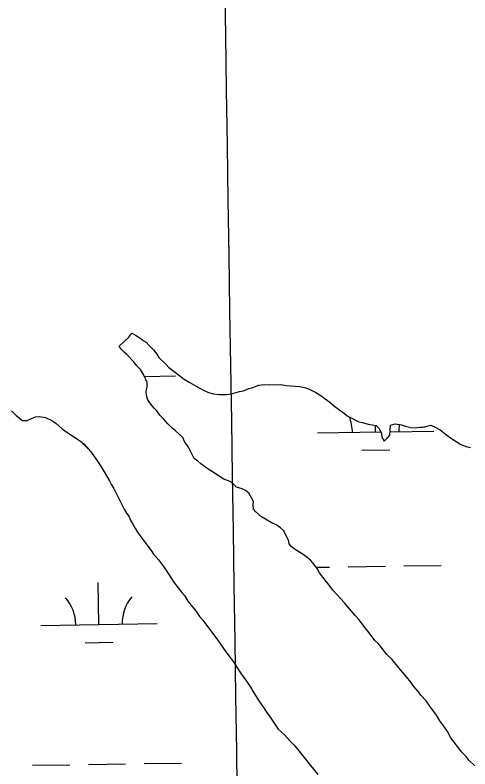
# Model space of a CAD drawing. Extents: x 3807117 to 3845308, y 337856 to 363736.
# Drawn here: x 3837499 to 3837890, y 356776 to 357424 of the extents above; entities that cross this region are included whole.
import ezdxf

# ---------------------------------------------------------------- set-up
doc = ezdxf.new("R2010")
doc.units = 0
for name, color, linetype in [('V-GRID-MAJR', 7, 'Continuous'), ('V-TOPO-SHOR', 7, 'Continuous'), ('V-WETL-SWMP', 7, 'Continuous')]:
    doc.layers.add(name, color=color, linetype=linetype)

msp = doc.modelspace()

# ---------------------------------------------------------------- linework, layer by layer
at = {"layer": 'V-GRID-MAJR'}
msp.add_spline([(3837889.566, 343678.793), (3837797.038, 349736.957), (3837704.481, 355797.04600000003), (3837611.924, 361857.135), (3837611.895, 361859.06200000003)], degree=3, dxfattribs=at)
at = {"layer": 'V-TOPO-SHOR'}
for p, q in [((3837588.1139520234, 357139.34572671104), (3837596.477024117, 357147.0641373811)), ((3837596.477024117, 357147.0641373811), (3837599.124021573, 357150.63112288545)), ((3837599.124021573, 357150.63112288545), (3837599.5230217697, 357150.24912400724)), ((3837599.5230217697, 357150.24912400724), (3837602.285022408, 357148.7531276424)), ((3837602.285022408, 357148.7531276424), (3837605.8440234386, 357146.49513351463)), ((3837605.8440234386, 357146.49513351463), (3837608.6230245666, 357144.22013994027)), ((3837608.6230245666, 357144.22013994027), (3837611.3850252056, 357142.72314357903)), ((3837611.3850252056, 357142.72314357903), (3837613.7840266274, 357140.0491516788)), ((3837589.97895361, 357136.5057357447), (3837588.1139520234, 357139.34572671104)), ((3837592.3689547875, 357134.22074245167), (3837589.97895361, 357136.5057357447)), ((3837594.750955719, 357132.32574776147), (3837592.3689547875, 357134.22074245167)), ((3837613.7840266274, 357140.0491516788), (3837617.768028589, 357136.2421628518)), ((3837617.768028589, 357136.2421628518), (3837620.583030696, 357132.4091748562)), ((3837600.7429591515, 357125.8367673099), (3837594.750955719, 357132.32574776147)), ((3837620.583030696, 357132.4091748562), (3837622.203032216, 357129.71718351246)), ((3837622.203032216, 357129.71718351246), (3837628.1780351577, 357124.0072002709)), ((3837603.1509608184, 357122.77277680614), (3837600.7429591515, 357125.8367673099)), ((3837606.346962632, 357119.3377871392), (3837603.1509608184, 357122.77277680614)), ((3837628.1780351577, 357124.0072002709), (3837630.577036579, 357121.3332083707)), ((3837630.577036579, 357121.3332083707), (3837635.339038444, 357117.54321899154)), ((3837609.169964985, 357115.1148005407), (3837606.346962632, 357119.3377871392)), ((3837612.0559690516, 357108.16482370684), (3837609.169964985, 357115.1148005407)), ((3837635.339038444, 357117.54321899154), (3837644.059041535, 357111.11523659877)), ((3837612.1349712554, 357104.6588362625), (3837612.0559690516, 357108.16482370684)), ((3837644.059041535, 357111.11523659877), (3837648.405042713, 357108.4852433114)), ((3837648.405042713, 357108.4852433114), (3837656.302044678, 357103.9872544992)), ((3837611.4529740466, 357100.35685216), (3837612.1349712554, 357104.6588362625)), ((3837656.302044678, 357103.9872544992), (3837661.8260459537, 357100.9952617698)), ((3837694.9530423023, 357100.965240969), (3837699.5840404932, 357103.0182306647)), ((3837699.5840404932, 357103.0182306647), (3837703.0720395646, 357103.8772253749)), ((3837703.0720395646, 357103.8772253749), (3837708.092037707, 357105.9392147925)), ((3837708.092037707, 357105.9392147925), (3837712.757036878, 357106.4342100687)), ((3837712.757036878, 357106.4342100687), (3837717.051036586, 357106.1422084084)), ((3837717.051036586, 357106.1422084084), (3837727.1780353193, 357106.3712011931)), ((3837727.1780353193, 357106.3712011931), (3837731.8700352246, 357105.69820065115)), ((3837731.8700352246, 357105.69820065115), (3837743.193034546, 357104.78519678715)), ((3837743.193034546, 357104.78519678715), (3837747.8940346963, 357103.7221976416)), ((3837747.8940346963, 357103.7221976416), (3837751.037035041, 357102.6241996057)), ((3837751.037035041, 357102.6241996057), (3837757.340036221, 357099.6492063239)), ((3837611.531976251, 357096.8508647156), (3837611.4529740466, 357100.35685216)), ((3837612.3819781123, 357093.7528753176), (3837611.531976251, 357096.8508647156)), ((3837661.8260459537, 357100.9952617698), (3837664.977046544, 357099.5072651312)), ((3837664.977046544, 357099.5072651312), (3837669.2880467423, 357098.4352662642)), ((3837669.2880467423, 357098.4352662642), (3837673.9800466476, 357097.7622657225)), ((3837673.9800466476, 357097.7622657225), (3837680.602045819, 357097.9122610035)), ((3837680.602045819, 357097.9122610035), (3837685.649044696, 357098.80625460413)), ((3837685.649044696, 357098.80625460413), (3837691.456042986, 357100.49624486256)), ((3837691.456042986, 357100.49624486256), (3837694.9530423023, 357100.965240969)), ((3837757.340036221, 357099.6492063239), (3837761.686037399, 357097.0192130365)), ((3837761.686037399, 357097.0192130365), (3837765.2630389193, 357093.98222169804)), ((3837614.399979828, 357090.6798850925), (3837612.3819781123, 357093.7528753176)), ((3837616.4099812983, 357087.99789346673), (3837614.399979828, 357090.6798850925)), ((3837765.2630389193, 357093.98222169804), (3837769.220040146, 357091.34422868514)), ((3837769.220040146, 357091.34422868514), (3837773.593042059, 357087.54523958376)), ((3837495.4712868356, 357083.73667910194), (3837499.4542896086, 357079.9296827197)), ((3837618.409982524, 357085.7049004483), (3837616.4099812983, 357087.99789346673)), ((3837620.7999837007, 357083.4199071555), (3837618.409982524, 357085.7049004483)), ((3837623.216985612, 357079.967918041), (3837620.7999837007, 357083.4199071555)), ((3837773.593042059, 357087.54523958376), (3837781.914044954, 357081.498256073)), ((3837499.4542896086, 357079.9296827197), (3837505.0142906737, 357075.37868410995)), ((3837508.909279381, 357075.4666693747), (3837512.769262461, 357077.1126472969)), ((3837512.769262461, 357077.1126472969), (3837516.240246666, 357078.7506266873)), ((3837516.240246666, 357078.7506266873), (3837519.356237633, 357078.82061490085)), ((3837519.356237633, 357078.82061490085), (3837524.827224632, 357078.1655979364)), ((3837524.827224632, 357078.1655979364), (3837530.740218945, 357075.1815905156)), ((3837626.004986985, 357077.30292586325), (3837623.216985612, 357079.967918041)), ((3837630.005989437, 357072.7159398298), (3837626.004986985, 357077.30292586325)), ((3837781.914044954, 357081.498256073), (3837784.295045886, 357079.60326138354)), ((3837784.295045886, 357079.60326138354), (3837794.1570480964, 357074.3702739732)), ((3837505.0142906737, 357075.37868410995), (3837508.909279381, 357075.4666693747)), ((3837530.740218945, 357075.1815905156), (3837533.9092183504, 357072.9145897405)), ((3837533.9092183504, 357072.9145897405), (3837538.6812202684, 357068.7355922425)), ((3837633.5999914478, 357068.8999512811), (3837630.005989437, 357072.7159398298)), ((3837794.1570480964, 357074.3702739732), (3837797.291048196, 357073.66227454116)), ((3837797.291048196, 357073.66227454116), (3837802.390048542, 357072.2182765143)), ((3837802.390048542, 357072.2182765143), (3837809.0380484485, 357071.2002759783)), ((3837809.0380484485, 357071.2002759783), (3837811.8270498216, 357068.53528379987)), ((3837820.918052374, 357062.89429834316), (3837821.503046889, 357071.48226709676)), ((3837821.503046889, 357071.48226709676), (3837825.372045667, 357072.73926013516)), ((3837825.372045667, 357072.73926013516), (3837830.85204572, 357071.6932604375)), ((3837830.85204572, 357071.6932604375), (3837834.384046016, 357070.6042621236)), ((3837834.384046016, 357070.6042621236), (3837839.085046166, 357069.54126297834)), ((3837839.085046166, 357069.54126297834), (3837842.989045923, 357069.2402615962)), ((3837842.989045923, 357069.2402615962), (3837846.48604524, 357069.7092577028)), ((3837846.48604524, 357069.7092577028), (3837849.6020448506, 357069.77925548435)), ((3837849.6020448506, 357069.77925548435), (3837856.1890430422, 357071.4872451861)), ((3837856.1890430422, 357071.4872451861), (3837859.3410436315, 357070.0002485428)), ((3837859.3410436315, 357070.0002485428), (3837864.0770447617, 357067.379254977)), ((3837538.6812202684, 357068.7355922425), (3837542.2482199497, 357066.0885918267)), ((3837542.2482199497, 357066.0885918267), (3837554.9072147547, 357057.80058504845)), ((3837636.3709923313, 357067.01395631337), (3837633.5999914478, 357068.8999512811)), ((3837642.743995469, 357060.92297419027), (3837636.3709923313, 357067.01395631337)), ((3837811.8270498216, 357068.53528379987), (3837813.871052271, 357064.2942977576)), ((3837813.871052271, 357064.2942977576), (3837813.9420542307, 357061.17830891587)), ((3837819.0230540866, 357060.51330809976), (3837820.918052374, 357062.89429834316)), ((3837864.0770447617, 357067.379254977), (3837870.0250469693, 357062.8372675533)), ((3837870.0250469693, 357062.8372675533), (3837873.195048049, 357060.5702737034)), ((3837554.9072147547, 357057.80058504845), (3837562.0862211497, 357050.5585933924)), ((3837644.3819974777, 357057.4529856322), (3837642.743995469, 357060.92297419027)), ((3837647.613000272, 357052.4590015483), (3837644.3819974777, 357057.4529856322)), ((3837813.9420542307, 357061.17830891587), (3837815.9690561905, 357057.71632008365)), ((3837815.9690561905, 357057.71632008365), (3837819.0230540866, 357060.51330809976)), ((3837873.195048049, 357060.5702737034), (3837881.89605065, 357054.92128852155)), ((3837562.0862211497, 357050.5585933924), (3837564.494225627, 357047.4945992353)), ((3837652.508005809, 357042.8270330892), (3837647.613000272, 357052.4590015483)), ((3837881.89605065, 357054.92128852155), (3837886.6150512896, 357053.07929216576)), ((3837886.6150512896, 357053.07929216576), (3837890.1380513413, 357052.3802924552)), ((3837564.494225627, 357047.4945992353), (3837569.3272373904, 357040.5896145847)), ((3837569.3272373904, 357040.5896145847), (3837572.5582466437, 357035.5956266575)), ((3837655.6770068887, 357040.5600392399), (3837652.508005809, 357042.8270330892)), ((3837658.4560080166, 357038.2850456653), (3837655.6770068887, 357040.5600392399)), ((3837661.625009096, 357036.01805181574), (3837658.4560080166, 357038.2850456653)), ((3837572.5582466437, 357035.5956266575), (3837579.843269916, 357023.67965702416)), ((3837665.591010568, 357032.9900601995), (3837661.625009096, 357036.01805181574)), ((3837668.3530112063, 357031.4940638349), (3837665.591010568, 357032.9900601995)), ((3837678.241014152, 357025.0920806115), (3837668.3530112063, 357031.4940638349)), ((3837682.172014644, 357023.6220834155), (3837678.241014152, 357025.0920806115)), ((3837579.843269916, 357023.67965702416), (3837581.480278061, 357020.20866765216)), ((3837581.480278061, 357020.20866765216), (3837583.4982836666, 357017.1366749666)), ((3837684.934015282, 357022.12608705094), (3837682.172014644, 357023.6220834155)), ((3837688.9170172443, 357018.31809822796), (3837684.934015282, 357022.12608705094)), ((3837694.0170175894, 357016.8751001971), (3837688.9170172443, 357018.31809822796)), ((3837583.4982836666, 357017.1366749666), (3837592.4743235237, 356999.4117269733)), ((3837696.779018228, 357015.3791038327), (3837694.0170175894, 357016.8751001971)), ((3837699.558019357, 357013.10311026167), (3837696.779018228, 357015.3791038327)), ((3837703.621023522, 357005.7901339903), (3837699.558019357, 357013.10311026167)), ((3837703.30202553, 357002.665145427), (3837703.621023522, 357005.7901339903)), ((3837592.4743235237, 356999.4117269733), (3837594.5013305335, 356995.9507361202)), ((3837703.771027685, 356999.1681577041), (3837703.30202553, 357002.665145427)), ((3837705.7710289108, 356996.87516468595), (3837703.771027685, 356999.1681577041)), ((3837594.5013305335, 356995.9507361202), (3837596.510334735, 356993.26774160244)), ((3837596.510334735, 356993.26774160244), (3837597.758344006, 356989.78875369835)), ((3837710.543031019, 356992.69617669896), (3837705.7710289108, 356996.87516468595)), ((3837718.83803318, 356987.8171890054), (3837710.543031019, 356992.69617669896)), ((3837597.758344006, 356989.78875369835), (3837599.785351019, 356986.32676285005)), ((3837599.785351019, 356986.32676285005), (3837602.2103583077, 356982.4847723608)), ((3837723.1660338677, 356985.967192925), (3837718.83803318, 356987.8171890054)), ((3837726.734035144, 356983.3192001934), (3837723.1660338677, 356985.967192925)), ((3837602.2103583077, 356982.4847723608), (3837603.8393650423, 356979.4037811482)), ((3837603.8393650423, 356979.4037811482), (3837607.4593731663, 356974.4187917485)), ((3837729.514036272, 356981.04420661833), (3837726.734035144, 356983.3192001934)), ((3837733.6030411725, 356972.5622345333), (3837729.514036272, 356981.04420661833)), ((3837607.4593731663, 356974.4187917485), (3837615.4973899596, 356963.6888136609)), ((3837734.4520430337, 356969.464245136), (3837733.6030411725, 356972.5622345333)), ((3837736.4620185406, 356966.78110561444), (3837734.4520430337, 356969.464245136)), ((3837740.419019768, 356964.1421126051), (3837736.4620185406, 356966.78110561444)), ((3837615.4973899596, 356963.6888136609), (3837617.515395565, 356960.61682097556)), ((3837617.515395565, 356960.61682097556), (3837621.9144014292, 356955.6498286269)), ((3837746.3500214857, 356960.3791223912), (3837740.419019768, 356964.1421126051)), ((3837749.917035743, 356957.7322036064), (3837746.3500214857, 356960.3791223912)), ((3837621.9144014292, 356955.6498286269), (3837627.1374120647, 356948.75284250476)), ((3837752.697036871, 356955.4572100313), (3837749.917035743, 356957.7322036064)), ((3837754.6980380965, 356953.1642170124), (3837752.697036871, 356955.4572100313)), ((3837758.3180538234, 356948.1793066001), (3837754.6980380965, 356953.1642170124)), ((3837627.1374120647, 356948.75284250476), (3837635.617436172, 356935.69387396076)), ((3837760.345055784, 356944.71731776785), (3837758.3180538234, 356948.1793066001)), ((3837765.16895584, 356938.20074845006), (3837760.345055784, 356944.71731776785)), ((3837635.617436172, 356935.69387396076), (3837642.035447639, 356927.6548889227)), ((3837767.9659444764, 356935.1466837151), (3837765.16895584, 356938.20074845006)), ((3837771.9849344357, 356929.78062652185), (3837767.9659444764, 356935.1466837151)), ((3837642.035447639, 356927.6548889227), (3837644.4334507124, 356924.98089293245)), ((3837781.978966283, 356918.7048079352), (3837771.9849344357, 356929.78062652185)), ((3837644.4334507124, 356924.98089293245), (3837647.2664596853, 356920.36790464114)), ((3837647.2664596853, 356920.36790464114), (3837653.684471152, 356912.3289196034)), ((3837784.784955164, 356915.2607445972), (3837781.978966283, 356918.7048079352)), ((3837791.1848681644, 356908.00024901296), (3837784.784955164, 356915.2607445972)), ((3837653.684471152, 356912.3289196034), (3837657.31348068, 356906.95493203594)), ((3837794.3898442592, 356904.1751128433), (3837791.1848681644, 356908.00024901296)), ((3837657.31348068, 356906.95493203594), (3837660.110484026, 356903.9009364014)), ((3837660.110484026, 356903.9009364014), (3837665.740496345, 356896.23395247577)), ((3837798.4078472, 356898.8101295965), (3837794.3898442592, 356904.1751128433)), ((3837665.740496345, 356896.23395247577), (3837672.1665092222, 356887.8049692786)), ((3837803.2148502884, 356893.07314718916), (3837798.4078472, 356898.8101295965)), ((3837672.1665092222, 356887.8049692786), (3837679.823528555, 356876.6759945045)), ((3837808.0387889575, 356886.5567978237), (3837803.2148502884, 356893.07314718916)), ((3837810.8276089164, 356883.8907722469), (3837808.0387889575, 356886.5567978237)), ((3837812.827545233, 356881.59740948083), (3837810.8276089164, 356883.8907722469)), ((3837815.2355079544, 356878.53319712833), (3837812.827545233, 356881.59740948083)), ((3837679.823528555, 356876.6759945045), (3837682.638534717, 356872.8420025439)), ((3837818.448510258, 356874.3192102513), (3837815.2355079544, 356878.53319712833)), ((3837682.638534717, 356872.8420025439), (3837687.0555433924, 356867.0960138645)), ((3837822.830512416, 356870.131222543), (3837818.448510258, 356874.3192102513)), ((3837830.044517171, 356861.33124962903), (3837822.830512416, 356870.131222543)), ((3837687.0555433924, 356867.0960138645), (3837689.4895520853, 356862.86502520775)), ((3837689.4895520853, 356862.86502520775), (3837693.1105602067, 356857.8800358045)), ((3837693.1105602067, 356857.8800358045), (3837697.5445716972, 356851.3550507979)), ((3837835.2495204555, 356855.2132683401), (3837830.044517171, 356861.33124962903)), ((3837697.5445716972, 356851.3550507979), (3837701.165579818, 356846.3700613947)), ((3837838.8615229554, 356850.61828258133), (3837835.2495204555, 356855.2132683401)), ((3837841.676525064, 356846.7842945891), (3837838.8615229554, 356850.61828258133)), ((3837701.165579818, 356846.3700613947), (3837704.006590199, 356841.368074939)), ((3837845.6775275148, 356842.19830855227), (3837841.676525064, 356846.7842945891)), ((3837704.006590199, 356841.368074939), (3837707.246600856, 356835.98508884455)), ((3837707.246600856, 356835.98508884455), (3837715.7086221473, 356823.7061166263)), ((3837847.686528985, 356839.516316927), (3837845.6775275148, 356842.19830855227)), ((3837852.0855316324, 356834.5493320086), (3837847.686528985, 356839.516316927)), ((3837855.308534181, 356829.94534652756), (3837852.0855316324, 356834.5493320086)), ((3837860.937538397, 356822.2783705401), (3837855.308534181, 356829.94534652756)), ((3837715.7086221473, 356823.7061166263), (3837718.116626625, 356820.64212246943)), ((3837718.116626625, 356820.64212246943), (3837724.976645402, 356810.27514697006)), ((3837863.7795412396, 356817.2753867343), (3837860.937538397, 356822.2783705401)), ((3837867.3905437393, 356812.6804009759), (3837863.7795412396, 356817.2753867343)), ((3837724.976645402, 356810.27514697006), (3837730.1456476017, 356805.71514984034)), ((3837870.612546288, 356808.07741549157), (3837867.3905437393, 356812.6804009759)), ((3837730.1456476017, 356805.71514984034), (3837735.3506554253, 356799.59716004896)), ((3837873.462549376, 356802.685433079), (3837870.612546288, 356808.07741549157)), ((3837735.3506554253, 356799.59716004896), (3837738.537657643, 356796.55116294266)), ((3837882.7045560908, 356790.4234713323), (3837873.462549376, 356802.685433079)), ((3837738.537657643, 356796.55116294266), (3837742.9456649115, 356791.19517242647)), ((3837742.9456649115, 356791.19517242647), (3837752.5766828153, 356778.9421957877)), ((3837886.687558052, 356786.6164825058), (3837882.7045560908, 356790.4234713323)), ((3837889.104559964, 356783.1634933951), (3837886.687558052, 356786.6164825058)), ((3837752.5766828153, 356778.9421957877), (3837758.985692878, 356771.29220891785)), ((3837893.8845623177, 356778.59450680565), (3837889.104559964, 356783.1634933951))]:
    msp.add_line(p, q, dxfattribs=at)
at = {"layer": 'V-WETL-SWMP'}
for p, q in [((3837609.896249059, 357113.3657879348), (3837636.6518259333, 357113.76664533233)), ((3837808.7087654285, 357065.596832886), (3837808.623859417, 357071.26370026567)), ((3837758.7143794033, 357064.8478070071), (3837813.2107688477, 357065.6642828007)), ((3837821.114804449, 357065.78270264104), (3837858.7031514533, 357066.3458587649)), ((3837796.941287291, 357049.9878259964), (3837820.938592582, 357050.34735841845)), ((3837757.443201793, 356949.38401379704), (3837769.0347216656, 356949.5576802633)), ((3837785.0329251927, 356949.79736854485), (3837817.029332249, 356950.2767451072)), ((3837833.027535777, 356950.5164333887), (3837865.023942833, 356950.9958099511)), ((3837570.719698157, 356900.15568109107), (3837570.1802674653, 356936.15155506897)), ((3837520.7253820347, 356899.4066562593), (3837620.7140142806, 356900.90470592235)), ((3837558.9522832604, 356884.5466837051), (3837582.9495549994, 356884.9062156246)), ((3837513.681553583, 356779.21693029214), (3837545.6779159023, 356779.6963061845)), ((3837561.676097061, 356779.93599413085), (3837593.6724593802, 356780.415370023)), ((3837609.6706405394, 356780.6550579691), (3837641.6670028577, 356781.1344338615))]:
    msp.add_line(p, q, dxfattribs=at)
for points in [[(3837767.966, 356935.147), (3837765.169, 356938.201), (3837760.345, 356944.717), (3837758.318, 356948.179), (3837754.698, 356953.164), (3837752.697, 356955.457), (3837749.917, 356957.732), (3837746.35, 356960.379), (3837740.419, 356964.142), (3837736.4620000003, 356966.781), (3837734.452, 356969.46400000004), (3837733.603, 356972.56200000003), (3837729.514, 356981.044), (3837726.734, 356983.319), (3837723.166, 356985.967), (3837718.838, 356987.817), (3837710.543, 356992.696), (3837705.771, 356996.875), (3837703.771, 356999.168), (3837703.302, 357002.665), (3837703.6210000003, 357005.79), (3837699.558, 357013.103), (3837696.779, 357015.379), (3837694.017, 357016.875), (3837688.917, 357018.318), (3837684.934, 357022.126), (3837682.1720000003, 357023.62200000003), (3837678.241, 357025.092), (3837668.353, 357031.494), (3837665.591, 357032.99), (3837661.625, 357036.018), (3837658.4560000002, 357038.28500000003), (3837655.677, 357040.56), (3837652.508, 357042.827), (3837647.613, 357052.45900000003), (3837644.382, 357057.453), (3837642.744, 357060.923), (3837636.3710000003, 357067.014), (3837633.6, 357068.9), (3837630.006, 357072.716), (3837626.005, 357077.303), (3837623.217, 357079.968), (3837620.8000000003, 357083.42), (3837618.41, 357085.705), (3837616.41, 357087.998), (3837614.4, 357090.68), (3837612.382, 357093.753), (3837611.532, 357096.851), (3837611.453, 357100.357), (3837612.1350000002, 357104.659), (3837612.056, 357108.165), (3837609.17, 357115.115), (3837606.347, 357119.338), (3837603.151, 357122.773), (3837600.7430000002, 357125.837), (3837594.751, 357132.326), (3837592.369, 357134.221), (3837589.9790000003, 357136.506), (3837588.114, 357139.346), (3837596.477, 357147.064), (3837599.1240000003, 357150.631), (3837599.523, 357150.249), (3837602.285, 357148.753), (3837605.844, 357146.495), (3837608.623, 357144.22000000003), (3837611.3850000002, 357142.723), (3837613.784, 357140.049), (3837617.768, 357136.242), (3837620.583, 357132.409), (3837622.203, 357129.717), (3837628.1780000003, 357124.007), (3837630.577, 357121.333), (3837635.339, 357117.543), (3837644.059, 357111.115), (3837648.4050000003, 357108.485), (3837656.302, 357103.987), (3837661.826, 357100.995), (3837664.977, 357099.507), (3837669.288, 357098.435), (3837673.98, 357097.762), (3837680.602, 357097.912), (3837685.649, 357098.806), (3837691.4560000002, 357100.496), (3837694.953, 357100.965), (3837699.5840000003, 357103.018), (3837703.072, 357103.877), (3837708.092, 357105.939), (3837712.757, 357106.434), (3837717.051, 357106.142), (3837727.1780000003, 357106.371), (3837731.87, 357105.69800000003), (3837743.193, 357104.78500000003), (3837747.894, 357103.722), (3837751.037, 357102.624), (3837757.34, 357099.64900000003), (3837761.686, 357097.01900000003), (3837765.2630000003, 357093.982), (3837769.22, 357091.344), (3837773.593, 357087.545), (3837781.914, 357081.498), (3837784.295, 357079.603)], [(3837495.47, 357083.735), (3837499.453, 357079.928), (3837505.0130000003, 357075.377), (3837508.9080000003, 357075.465), (3837512.768, 357077.11100000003), (3837516.239, 357078.749), (3837519.355, 357078.819), (3837524.826, 357078.164), (3837530.739, 357075.18), (3837533.9080000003, 357072.913), (3837538.68, 357068.734), (3837542.247, 357066.087), (3837554.906, 357057.799), (3837558.0840000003, 357055.143), (3837562.085, 357050.55700000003), (3837564.4930000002, 357047.493), (3837569.326, 357040.588), (3837572.557, 357035.594), (3837579.842, 357023.678), (3837581.4790000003, 357020.207), (3837583.497, 357017.135), (3837592.473, 356999.41000000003), (3837594.5, 356995.949), (3837596.509, 356993.266), (3837597.757, 356989.787), (3837599.784, 356986.325), (3837602.2090000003, 356982.483), (3837603.838, 356979.402), (3837607.458, 356974.417), (3837615.4960000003, 356963.68700000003), (3837617.514, 356960.615), (3837621.913, 356955.648), (3837627.136, 356948.751), (3837635.616, 356935.692), (3837642.034, 356927.653), (3837644.432, 356924.979), (3837647.265, 356920.366), (3837653.683, 356912.327), (3837657.312, 356906.953), (3837660.109, 356903.89900000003), (3837665.739, 356896.232), (3837672.165, 356887.803), (3837679.822, 356876.674), (3837682.637, 356872.84), (3837687.054, 356867.094), (3837689.488, 356862.863), (3837693.109, 356857.878), (3837697.543, 356851.353), (3837701.164, 356846.368), (3837704.005, 356841.366), (3837707.245, 356835.983), (3837715.707, 356823.704), (3837718.115, 356820.64), (3837724.975, 356810.273), (3837730.144, 356805.713), (3837735.349, 356799.59500000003), (3837738.536, 356796.549), (3837742.944, 356791.193), (3837752.575, 356778.94), (3837758.984, 356771.29)], [(3837784.295, 357079.603), (3837794.157, 357074.37), (3837797.291, 357073.662), (3837802.39, 357072.218), (3837809.038, 357071.2), (3837811.827, 357068.53500000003), (3837813.8710000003, 357064.294), (3837813.9420000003, 357061.178), (3837815.969, 357057.716), (3837819.023, 357060.51300000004), (3837820.918, 357062.89400000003), (3837821.503, 357071.482), (3837825.372, 357072.739), (3837830.852, 357071.693), (3837834.384, 357070.604), (3837839.085, 357069.541), (3837842.989, 357069.24), (3837846.486, 357069.70900000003), (3837849.602, 357069.779), (3837856.1890000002, 357071.487), (3837859.341, 357070), (3837864.077, 357067.379), (3837870.025, 357062.837), (3837873.1950000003, 357060.57), (3837881.896, 357054.92100000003), (3837886.615, 357053.079), (3837890.1380000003, 357052.38)], [(3837893.8850000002, 356778.597), (3837889.105, 356783.166), (3837886.688, 356786.619), (3837882.705, 356790.42600000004), (3837873.463, 356802.688), (3837870.613, 356808.08), (3837867.3910000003, 356812.683), (3837863.7800000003, 356817.278), (3837860.938, 356822.281), (3837855.309, 356829.94800000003), (3837852.086, 356834.552), (3837847.687, 356839.51900000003), (3837845.6780000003, 356842.201), (3837841.677, 356846.787), (3837838.862, 356850.621), (3837835.25, 356855.216), (3837830.045, 356861.33400000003), (3837822.8310000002, 356870.134), (3837818.449, 356874.322), (3837815.236, 356878.536), (3837812.828, 356881.60000000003), (3837810.828, 356883.893), (3837808.039, 356886.558), (3837803.215, 356893.074), (3837798.4080000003, 356898.811), (3837794.39, 356904.17600000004), (3837791.185, 356908.001), (3837784.785, 356915.261), (3837781.9790000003, 356918.705), (3837771.985, 356929.781), (3837767.966, 356935.147)]]:
    msp.add_lwpolyline(points, dxfattribs=at)
for centre, radius, start, end in [((3837753.4649188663, 357065.2440141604), 35.24628790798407, 0.08653387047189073, 22.39060380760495), ((3837863.938385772, 357066.8991497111), 35.246287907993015, 171.6234177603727, 181.63018654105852), ((3837515.4759273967, 356899.80286323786), 35.24628790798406, 0.08653325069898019, 41.63019158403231), ((3837625.9492398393, 356901.4579964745), 35.24628790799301, 140.08652889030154, 181.63018722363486)]:
    msp.add_arc(centre, radius, start, end, dxfattribs=at)

doc.saveas('drawing.dxf')
